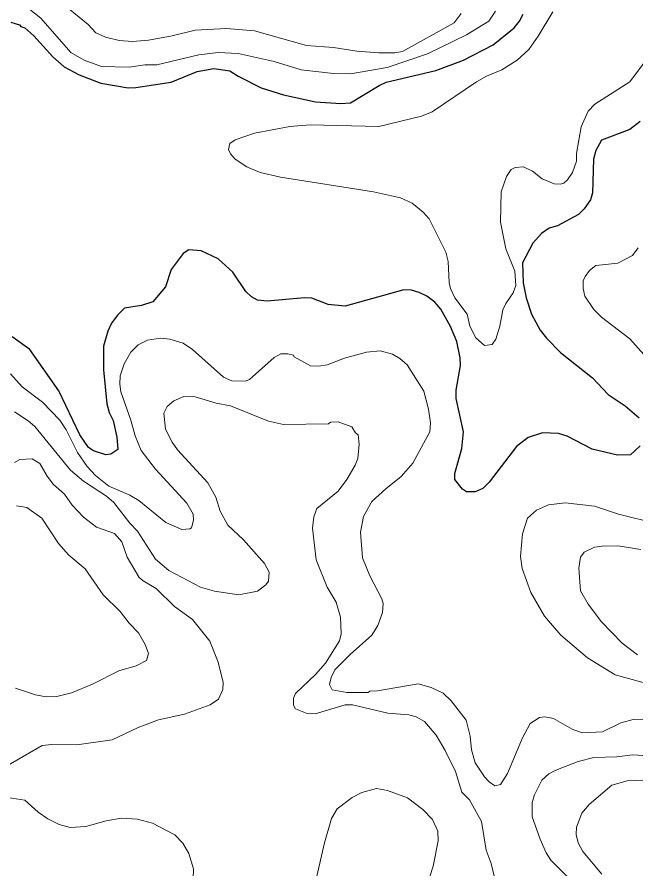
# Model space of a CAD drawing. Extents: x 447.8 to 473.9, y 7733.1 to 7760.8.
# Drawn here: x 465.771 to 467.311, y 7750.473 to 7752.592 of the extents above; entities that cross this region are included whole.
import ezdxf

# ---------------------------------------------------------------- set-up
doc = ezdxf.new("R2010")
doc.units = 0
doc.header["$LTSCALE"] = 0.032
doc.layers.add('1', color=7, linetype='Continuous', lineweight=25)
doc.layers.add('2', color=7, linetype='Continuous', lineweight=13)

msp = doc.modelspace()

# ---------------------------------------------------------------- linework, layer by layer
at = {"layer": '1'}
for points in [[(466.0664, 7752.417), (466.1545, 7752.4306), (466.2198, 7752.457), (466.261, 7752.4643), (466.301, 7752.4585), (466.321, 7752.445), (466.379, 7752.4164), (466.4345, 7752.3985), (466.5139, 7752.381), (466.5772, 7752.3771), (466.6008, 7752.3787), (466.6719, 7752.4222), (466.69, 7752.4305), (466.8134, 7752.4594), (466.882, 7752.485), (466.9555, 7752.5233), (467.0077, 7752.5653), (467.0215, 7752.5818), (467.0301, 7752.5991)], [(465.7556, 7752.5797), (465.7776, 7752.5727), (465.7809, 7752.5685), (465.7904, 7752.5651), (465.8128, 7752.5458), (465.8602, 7752.4929)], [(465.8602, 7752.4929), (465.8885, 7752.4685), (465.9256, 7752.4483), (465.9793, 7752.4273), (466.0476, 7752.4164), (466.0664, 7752.417)], [(467.3214, 7752.3325), (467.2957, 7752.3121), (467.2252, 7752.2856), (467.2109, 7752.2599), (467.2058, 7752.2387), (467.2033, 7752.1549), (467.1984, 7752.1371), (467.1826, 7752.1151), (467.1685, 7752.101), (467.1161, 7752.0726), (467.0955, 7752.0668), (467.0764, 7752.0537), (467.0549, 7752.0301), (467.0286, 7751.9807), (467.0301, 7751.9309), (467.0378, 7751.8935), (467.0512, 7751.8532), (467.0729, 7751.8136), (467.0883, 7751.7937), (467.1234, 7751.7579), (467.2026, 7751.6947), (467.2421, 7751.6529), (467.2842, 7751.6254), (467.3188, 7751.5951)], [(466.8746, 7751.725), (466.8738, 7751.7445), (466.8657, 7751.785), (466.85, 7751.8228), (466.8259, 7751.8652), (466.8105, 7751.8832), (466.791, 7751.8978), (466.772, 7751.9072), (466.7528, 7751.9128), (466.7336, 7751.9136), (466.5877, 7751.8728), (466.5457, 7751.8769), (466.5044, 7751.8929), (466.4864, 7751.8936), (466.3938, 7751.8858), (466.3696, 7751.8879), (466.3542, 7751.8963), (466.3403, 7751.9094), (466.3085, 7751.9572), (466.2717, 7751.9904), (466.229, 7752.0105), (466.1987, 7752.0128), (466.1848, 7752.0044), (466.1547, 7751.9638), (466.1404, 7751.921), (466.1091, 7751.8841), (466.0808, 7751.8744), (466.0388, 7751.8679), (466.0212, 7751.8506), (466.0064, 7751.8308), (465.9972, 7751.8104), (465.9865, 7751.7731), (465.9865, 7751.7144), (465.9946, 7751.6304), (466.0006, 7751.6086), (466.0107, 7751.5882), (466.0193, 7751.5473), (466.0224, 7751.5163), (466.0044, 7751.505), (465.9925, 7751.5033), (465.9618, 7751.5132), (465.9492, 7751.5215), (465.9272, 7751.5528), (465.8756, 7751.6627), (465.8034, 7751.7652), (465.7591, 7751.7966)], [(466.8604, 7751.4568), (466.8779, 7751.5189), (466.8818, 7751.5605), (466.8635, 7751.6432), (466.8642, 7751.664), (466.8746, 7751.725)], [(467.3213, 7751.5256), (467.2977, 7751.5036), (467.2655, 7751.5025), (467.2025, 7751.5172), (467.14, 7751.55), (467.1184, 7751.5563), (467.0782, 7751.5577), (467.0433, 7751.5462), (467.0142, 7751.5241), (466.9458, 7751.4349), (466.9302, 7751.4194), (466.9112, 7751.4111), (466.8893, 7751.4114), (466.8792, 7751.4178), (466.8603, 7751.4419), (466.8604, 7751.4568)]]:
    msp.add_lwpolyline(points, dxfattribs=at)
at = {"layer": '2'}
for points in [[(466.962, 7752.6071), (466.9452, 7752.5823), (466.8896, 7752.5476), (466.7926, 7752.5003), (466.6922, 7752.4668), (466.601, 7752.4506), (466.5584, 7752.4514), (466.4784, 7752.4612), (466.4113, 7752.482), (466.3213, 7752.5013), (466.2713, 7752.5036), (466.2232, 7752.4979), (466.1187, 7752.4732), (466.0888, 7752.4731), (466.0502, 7752.4676), (465.9814, 7752.4692), (465.9379, 7752.4847), (465.905, 7752.5043), (465.8308, 7752.5896), (465.799, 7752.6142)], [(465.89, 7752.6208), (465.948, 7752.5733), (465.9669, 7752.5532), (465.991, 7752.5423), (466.0252, 7752.5337), (466.0581, 7752.5317), (466.0984, 7752.5349), (466.1568, 7752.5454), (466.2141, 7752.5597), (466.2926, 7752.5637), (466.3624, 7752.558), (466.4911, 7752.5212), (466.5585, 7752.5165), (466.6169, 7752.5076), (466.6717, 7752.503), (466.7115, 7752.5029), (466.7301, 7752.5068), (466.8586, 7752.5781), (466.8761, 7752.6011)], [(466.3136, 7752.2865), (466.3622, 7752.3037), (466.4499, 7752.32), (466.5003, 7752.3241), (466.6713, 7752.3201), (466.7776, 7752.3459), (466.8041, 7752.3562), (466.9142, 7752.4312), (466.9391, 7752.4452), (466.9771, 7752.4607), (467.0159, 7752.4846), (467.0445, 7752.5115), (467.068, 7752.5448), (467.1047, 7752.6055)], [(467.3301, 7752.4766), (467.2963, 7752.4308), (467.2089, 7752.3757), (467.192, 7752.3579), (467.1748, 7752.3195), (467.1633, 7752.253), (467.1632, 7752.2335), (467.1531, 7752.2053), (467.1408, 7752.1872), (467.1314, 7752.1793), (467.1228, 7752.1767), (467.1075, 7752.1774), (467.0776, 7752.1897), (467.054, 7752.2085), (467.031, 7752.2199), (467.0107, 7752.2176), (467.001, 7752.2128), (466.9887, 7752.1953), (466.9757, 7752.1572), (466.9741, 7752.0818), (466.9873, 7752.016), (467.01, 7751.96), (467.0119, 7751.9242), (467.0053, 7751.9064), (466.9871, 7751.8795), (466.98, 7751.8641), (466.9725, 7751.8234), (466.9623, 7751.7909), (466.9533, 7751.7777), (466.9345, 7751.7751), (466.9126, 7751.794), (466.8979, 7751.8231), (466.8915, 7751.8535), (466.8605, 7751.8939), (466.8494, 7751.9166), (466.8462, 7751.9316), (466.8443, 7751.9844), (466.8379, 7752.0075), (466.7968, 7752.0906), (466.7814, 7752.1072), (466.7547, 7752.1291), (466.7253, 7752.1422), (466.6585, 7752.1573), (466.4268, 7752.1935), (466.3761, 7752.2058), (466.343, 7752.2195)], [(466.343, 7752.2195), (466.3138, 7752.239), (466.3027, 7752.2518), (466.2976, 7752.2627), (466.3004, 7752.2773), (466.3136, 7752.2865)], [(467.3305, 7751.7528), (467.2958, 7751.7916), (467.225, 7751.8454), (467.2063, 7751.865), (467.1839, 7751.8979), (467.1799, 7751.9171), (467.1801, 7751.9356), (467.1845, 7751.9472), (467.1957, 7751.962), (467.2111, 7751.974), (467.2663, 7751.9797), (467.3025, 7751.9993), (467.317, 7752.018)], [(466.1158, 7751.4674), (466.0801, 7751.514), (466.0648, 7751.5506), (466.0542, 7751.5895), (466.0294, 7751.6597), (466.0267, 7751.6793), (466.0281, 7751.7001), (466.0376, 7751.7295), (466.0545, 7751.7587), (466.0729, 7751.7766), (466.0962, 7751.7888), (466.1285, 7751.7934), (466.1513, 7751.7911), (466.1847, 7751.7809), (466.208, 7751.7651), (466.285, 7751.6963), (466.306, 7751.6872), (466.339, 7751.6865), (466.3498, 7751.6902), (466.411, 7751.7456), (466.4275, 7751.7541), (466.445, 7751.7543), (466.4587, 7751.7511), (466.461, 7751.7472), (466.5016, 7751.7246), (466.5225, 7751.7238), (466.5428, 7751.7273), (466.5856, 7751.7433), (466.6406, 7751.7589), (466.6746, 7751.7621), (466.705, 7751.754), (466.7234, 7751.7426), (466.7418, 7751.7267), (466.7832, 7751.6614), (466.7952, 7751.617), (466.8001, 7751.5826), (466.7986, 7751.5608), (466.7557, 7751.4822), (466.7269, 7751.4494), (466.6885, 7751.4189), (466.654, 7751.3868), (466.633, 7751.3496), (466.6254, 7751.3112), (466.6308, 7751.2471), (466.6489, 7751.2021), (466.679, 7751.1452), (466.6823, 7751.1337), (466.6807, 7751.111), (466.6691, 7751.0787), (466.654, 7751.0549), (466.6003, 7751.0068), (466.5623, 7750.968), (466.5531, 7750.949), (466.5485, 7750.9318), (466.5551, 7750.9184), (466.5919, 7750.9118), (466.6451, 7750.9118), (466.649, 7750.9149), (466.6682, 7750.9158), (466.7691, 7750.9333), (466.8019, 7750.9248), (466.8314, 7750.9101), (466.8515, 7750.8914), (466.8886, 7750.8429), (466.8987, 7750.8035), (466.902, 7750.7695), (466.9113, 7750.7368), (466.9342, 7750.7022), (466.9463, 7750.6894), (466.9599, 7750.6801), (466.9745, 7750.6832), (466.9919, 7750.7108), (467.029, 7750.7996), (467.0479, 7750.8345), (467.0714, 7750.8501), (467.0847, 7750.8515), (467.106, 7750.8471), (467.1523, 7750.821), (467.1777, 7750.8116), (467.228, 7750.8141), (467.2738, 7750.8365), (467.304, 7750.8451), (467.4113, 7750.842)], [(465.7551, 7751.705), (465.784, 7751.6723), (465.8347, 7751.6345), (465.8781, 7751.5893), (465.8934, 7751.5653), (465.9215, 7751.5091), (465.9461, 7751.4738), (465.9662, 7751.4514), (465.9999, 7751.4252), (466.0519, 7751.4032), (466.0741, 7751.3898), (466.1417, 7751.3349), (466.1816, 7751.3174), (466.201, 7751.3189)], [(466.9591, 7750.4522), (466.9507, 7750.4864), (466.9384, 7750.5199), (466.9268, 7750.5915), (466.897, 7750.6449), (466.8782, 7750.6638), (466.8625, 7750.7156), (466.8364, 7750.7679), (466.8137, 7750.8058), (466.7849, 7750.8401), (466.764, 7750.8515), (466.7464, 7750.8563), (466.6936, 7750.8605), (466.6057, 7750.8812), (466.5877, 7750.8812), (466.5127, 7750.8589), (466.4932, 7750.8597), (466.464, 7750.8714), (466.4593, 7750.8808), (466.4587, 7750.898), (466.464, 7750.9093), (466.5137, 7750.9564), (466.539, 7750.9849), (466.5733, 7751.0409), (466.5773, 7751.0576), (466.5757, 7751.0997), (466.5652, 7751.1369), (466.543, 7751.1736), (466.5156, 7751.2424), (466.5062, 7751.321), (466.51, 7751.3489), (466.5171, 7751.37), (466.5699, 7751.4128), (466.5919, 7751.4418), (466.6127, 7751.4772), (466.6194, 7751.4937), (466.6221, 7751.5294), (466.6197, 7751.5531), (466.6132, 7751.558), (466.6039, 7751.5727), (466.57, 7751.585), (466.5512, 7751.5842), (466.5464, 7751.5803), (466.4339, 7751.5789), (466.3966, 7751.5868), (466.302, 7751.6252), (466.267, 7751.6316), (466.2141, 7751.6475), (466.186, 7751.6479), (466.1613, 7751.6371), (466.1445, 7751.6235), (466.1366, 7751.6069), (466.1402, 7751.5668), (466.1572, 7751.5343), (466.1706, 7751.5156), (466.2462, 7751.4335), (466.2662, 7751.3982), (466.2766, 7751.3634), (466.2955, 7751.3285), (466.3347, 7751.2914), (466.3873, 7751.2331), (466.3984, 7751.2114), (466.3967, 7751.1888), (466.3902, 7751.18), (466.3691, 7751.1637), (466.3228, 7751.1546), (466.2626, 7751.1642), (466.2278, 7751.1736), (466.1489, 7751.2157), (466.1154, 7751.2438), (466.0708, 7751.3136), (466.052, 7751.3328), (466.0119, 7751.3848), (465.994, 7751.4004), (465.9362, 7751.438), (465.9046, 7751.4649), (465.8159, 7751.5736), (465.7992, 7751.588), (465.765, 7751.6102)], [(465.7653, 7751.4841), (465.7779, 7751.4913), (465.8085, 7751.4935), (465.8277, 7751.4814), (465.8459, 7751.45), (465.862, 7751.429), (465.8889, 7751.4052), (465.9085, 7751.3777), (465.9362, 7751.3478), (465.9692, 7751.3236), (466.0138, 7751.3073), (466.0317, 7751.287), (466.0452, 7751.2489), (466.0753, 7751.1982), (466.085, 7751.1897), (466.1173, 7751.1711), (466.163, 7751.1262), (466.2075, 7751.0939), (466.2508, 7751.0395), (466.2719, 7750.9875), (466.2839, 7750.9369), (466.2831, 7750.9193), (466.2727, 7750.895), (466.252, 7750.8817), (466.1882, 7750.858), (466.1232, 7750.8439), (466.0728, 7750.825), (466.0082, 7750.7945), (465.9196, 7750.7819), (465.8579, 7750.7827), (465.8338, 7750.7802), (465.6854, 7750.6945)], [(466.201, 7751.3189), (466.2054, 7751.3217), (466.2101, 7751.3405), (466.2092, 7751.3557), (466.1939, 7751.3832), (466.1158, 7751.4674)], [(465.7698, 7751.3766), (465.7957, 7751.3718), (465.8328, 7751.3459), (465.8746, 7751.2826), (465.9003, 7751.2536), (465.9409, 7751.2193), (465.9855, 7751.1548), (466.0276, 7751.1135), (466.0504, 7751.0843), (466.0737, 7751.0603), (466.0904, 7751.0315), (466.0979, 7751.0088), (466.0935, 7750.9916), (466.0676, 7750.9782), (466.0241, 7750.9657), (465.9589, 7750.9324), (465.9067, 7750.9114), (465.8702, 7750.9022), (465.8435, 7750.9013), (465.8175, 7750.9062), (465.7676, 7750.9228)], [(467.0282, 7751.2208), (467.0238, 7751.2504), (467.0285, 7751.3065), (467.0414, 7751.3458), (467.0633, 7751.3656), (467.0938, 7751.3786)], [(467.0938, 7751.3786), (467.1352, 7751.3839), (467.2078, 7751.3759), (467.2679, 7751.3554), (467.3617, 7751.3326)], [(467.3232, 7751.2677), (467.2662, 7751.2772), (467.227, 7751.2764), (467.2081, 7751.2732), (467.182, 7751.2614), (467.1731, 7751.2486), (467.1688, 7751.2213), (467.1729, 7751.1645), (467.1926, 7751.1314), (467.2258, 7751.0877), (467.2771, 7751.0349), (467.3148, 7751.0059)], [(467.3593, 7750.9289), (467.2597, 7750.9556), (467.1908, 7750.9983), (467.1241, 7751.0549), (467.0834, 7751.1022), (467.0494, 7751.161), (467.0282, 7751.2208)], [(467.4317, 7750.749), (467.3024, 7750.757), (467.2639, 7750.7521), (467.2065, 7750.7505), (467.1673, 7750.7407), (467.1116, 7750.7192), (467.0941, 7750.7095), (467.0773, 7750.6941), (467.0589, 7750.6573), (467.0526, 7750.638), (467.0525, 7750.603), (467.0724, 7750.5472), (467.0881, 7750.513), (467.0997, 7750.495), (467.1937, 7750.4011)], [(467.226, 7750.46), (467.1789, 7750.5167), (467.1672, 7750.5382), (467.1625, 7750.5591), (467.1631, 7750.5769), (467.1765, 7750.6117), (467.1948, 7750.6338), (467.2508, 7750.6812), (467.2892, 7750.6919), (467.3511, 7750.6945)], [(466.5679, 7750.6226), (466.6048, 7750.6505), (466.6291, 7750.6631), (466.6659, 7750.6728), (466.6931, 7750.6685), (466.7426, 7750.6499), (466.7812, 7750.6213), (466.8049, 7750.5958), (466.8185, 7750.5669), (466.8193, 7750.5434), (466.8066, 7750.48), (466.7986, 7750.4544)], [(465.7472, 7750.6511), (465.7906, 7750.6439), (465.8241, 7750.6141), (465.8482, 7750.5974), (465.8763, 7750.5835), (465.9031, 7750.5759), (465.942, 7750.5783), (465.9926, 7750.5926), (466.0307, 7750.5998), (466.0706, 7750.5965), (466.108, 7750.5871), (466.1642, 7750.5576), (466.1835, 7750.5376), (466.1989, 7750.5117), (466.2101, 7750.4736), (466.2077, 7750.3955)], [(466.4601, 7750.1362), (466.4859, 7750.2263), (466.5147, 7750.444), (466.5358, 7750.5383), (466.5534, 7750.5985), (466.5679, 7750.6226)]]:
    msp.add_lwpolyline(points, dxfattribs=at)

doc.saveas('drawing.dxf')
